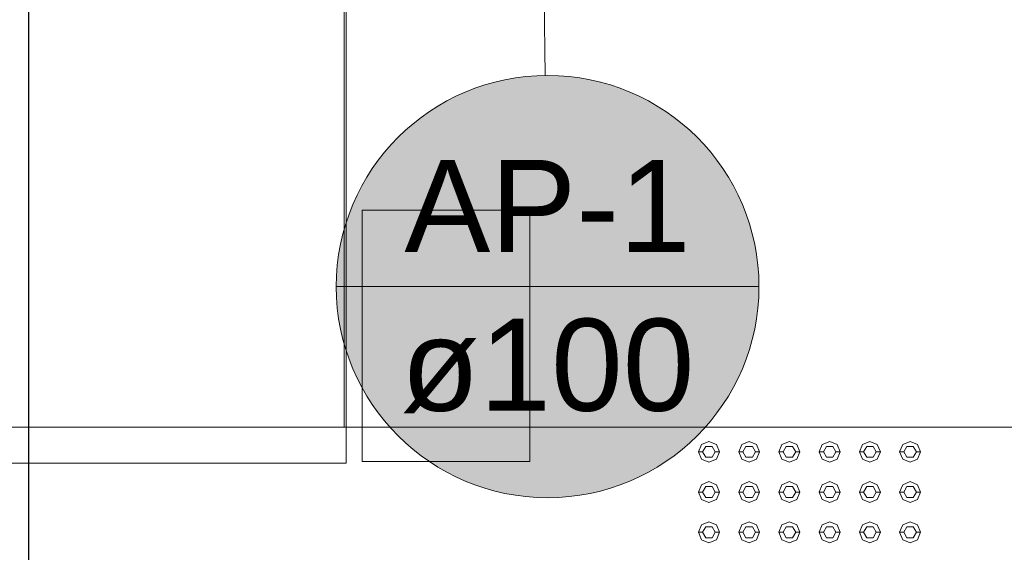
# Model space of a CAD drawing. Header units: millimetres. Extents: x -261 to 187, y -214 to 106.
# Tile 533 of 656: x -212.461 to -211.284, y 3.505 to 4.142. Entities that reach past the tile are written whole.
import ezdxf

# ---------------------------------------------------------------- set-up
doc = ezdxf.new("R2010")
doc.units = ezdxf.units.MM
doc.header["$LTSCALE"] = 0.005
doc.header["$MEASUREMENT"] = 0
doc.linetypes.add('NULL', pattern=[0])
for name, color, linetype, lineweight in [('AP-Indicação coluna', 5, 'Continuous', 13), ('DI-Detalhes', 1, 'Continuous', 30), ('IFC-Elemento construtivo genérico-Contorno', 9, 'Continuous', 5), ('IFC-Parede padrão-Contorno', 9, 'Continuous', 5), ('IFC-Parede-Contorno', 9, 'Continuous', 5), ('IFC-Pilar-Contorno', 9, 'Continuous', 5)]:
    doc.layers.add(name, color=color, linetype=linetype, lineweight=lineweight)
doc.styles.add('Arial', font='arial.ttf')

msp = doc.modelspace()

# ---------------------------------------------------------------- hatches: boundary and pattern name
at = {"layer": 'AP-Indicação coluna', "linetype": 'Continuous'}
msp.add_hatch(color=161, dxfattribs=at).paths.add_polyline_path([(-211.5771, 3.8225), (-211.5781, 3.8445), (-211.5809, 3.8664), (-211.5857, 3.8879), (-211.5923, 3.9089), (-211.6008, 3.9293), (-211.6109, 3.9488), (-211.6228, 3.9674), (-211.6362, 3.9849), (-211.6511, 4.0011), (-211.6673, 4.016), (-211.6848, 4.0294), (-211.7034, 4.0413), (-211.7229, 4.0514), (-211.7433, 4.0599), (-211.7643, 4.0665), (-211.7858, 4.0713), (-211.8077, 4.0741), (-211.8297, 4.0751), (-211.8517, 4.0741), (-211.8736, 4.0713), (-211.8951, 4.0665), (-211.9161, 4.0599), (-211.9364, 4.0514), (-211.956, 4.0413), (-211.9746, 4.0294), (-211.992, 4.016), (-212.0083, 4.0011), (-212.0232, 3.9849), (-212.0366, 3.9674), (-212.0484, 3.9488), (-212.0586, 3.9293), (-212.067, 3.9089), (-212.0737, 3.8879), (-212.0784, 3.8664), (-212.0813, 3.8445), (-212.0823, 3.8225), (-212.0813, 3.8005), (-212.0784, 3.7787), (-212.0737, 3.7571), (-212.067, 3.7361), (-212.0586, 3.7158), (-212.0484, 3.6962), (-212.0366, 3.6776), (-212.0232, 3.6602), (-212.0083, 3.6439), (-211.992, 3.629), (-211.9746, 3.6156), (-211.956, 3.6038), (-211.9364, 3.5936), (-211.9161, 3.5852), (-211.8951, 3.5785), (-211.8736, 3.5738), (-211.8517, 3.5709), (-211.8297, 3.5699), (-211.8077, 3.5709), (-211.7858, 3.5738), (-211.7643, 3.5785), (-211.7433, 3.5852), (-211.7229, 3.5936), (-211.7034, 3.6038), (-211.6848, 3.6156), (-211.6673, 3.629), (-211.6511, 3.6439), (-211.6362, 3.6602), (-211.6228, 3.6776), (-211.6109, 3.6962), (-211.6008, 3.7158), (-211.5923, 3.7361), (-211.5857, 3.7571), (-211.5809, 3.7787), (-211.5781, 3.8005)])

# ---------------------------------------------------------------- linework, layer by layer
at = {"layer": 'AP-Indicação coluna'}
for p, q in [((-211.8326, 4.0751), (-211.8361, 4.375)), ((-212.0823, 3.8225), (-211.5771, 3.8225))]:
    msp.add_line(p, q, dxfattribs=at)
msp.add_circle((-211.8297, 3.8225), 0.2526, dxfattribs=at)
msp.add_circle((-211.8297, 3.8225), 0.2526, dxfattribs=at)
at = {"layer": 'DI-Detalhes'}
msp.add_lwpolyline([(-212.4499, 3.2355), (-210.587, 3.2355), (-210.587, 5.6762), (-212.4499, 5.6762), (-212.4499, 3.2355)], dxfattribs=at)
at = {"layer": 'IFC-Elemento construtivo genérico-Contorno', "lineweight": 5}
for p, q in [((-211.6457, 3.6336), (-211.6369, 3.6373)), ((-211.6369, 3.6373), (-211.628, 3.6336)), ((-211.5977, 3.6336), (-211.5888, 3.6373)), ((-211.5888, 3.6373), (-211.5799, 3.6336)), ((-211.5496, 3.6336), (-211.5407, 3.6373)), ((-211.5407, 3.6373), (-211.5319, 3.6336)), ((-211.5015, 3.6336), (-211.4926, 3.6373)), ((-211.4926, 3.6373), (-211.4838, 3.6336)), ((-211.4534, 3.6336), (-211.4445, 3.6373)), ((-211.4445, 3.6373), (-211.4357, 3.6336)), ((-211.4053, 3.6336), (-211.3964, 3.6373)), ((-211.3964, 3.6373), (-211.3876, 3.6336)), ((-211.6494, 3.6248), (-211.6457, 3.6336)), ((-211.6494, 3.6248), (-211.6444, 3.6248)), ((-211.6494, 3.6248), (-211.6457, 3.6159)), ((-211.6444, 3.6248), (-211.6406, 3.6313)), ((-211.6444, 3.6248), (-211.6406, 3.6183)), ((-211.6406, 3.6313), (-211.6331, 3.6313)), ((-211.6331, 3.6313), (-211.6294, 3.6248)), ((-211.6331, 3.6183), (-211.6294, 3.6248)), ((-211.6294, 3.6248), (-211.6244, 3.6248)), ((-211.628, 3.6336), (-211.6244, 3.6248)), ((-211.628, 3.6159), (-211.6244, 3.6248)), ((-211.6013, 3.6248), (-211.5977, 3.6336)), ((-211.6013, 3.6248), (-211.5963, 3.6248)), ((-211.6013, 3.6248), (-211.5977, 3.6159)), ((-211.5963, 3.6248), (-211.5926, 3.6313)), ((-211.5963, 3.6248), (-211.5926, 3.6183)), ((-211.5926, 3.6313), (-211.585, 3.6313)), ((-211.585, 3.6313), (-211.5813, 3.6248)), ((-211.585, 3.6183), (-211.5813, 3.6248)), ((-211.5813, 3.6248), (-211.5763, 3.6248)), ((-211.5799, 3.6336), (-211.5763, 3.6248)), ((-211.5799, 3.6159), (-211.5763, 3.6248)), ((-211.5532, 3.6248), (-211.5496, 3.6336)), ((-211.5532, 3.6248), (-211.5482, 3.6248)), ((-211.5532, 3.6248), (-211.5496, 3.6159)), ((-211.5482, 3.6248), (-211.5445, 3.6313)), ((-211.5482, 3.6248), (-211.5445, 3.6183)), ((-211.5445, 3.6313), (-211.537, 3.6313)), ((-211.537, 3.6313), (-211.5332, 3.6248)), ((-211.537, 3.6183), (-211.5332, 3.6248)), ((-211.5332, 3.6248), (-211.5282, 3.6248)), ((-211.5319, 3.6336), (-211.5282, 3.6248)), ((-211.5319, 3.6159), (-211.5282, 3.6248)), ((-211.5051, 3.6248), (-211.5015, 3.6336)), ((-211.5051, 3.6248), (-211.5001, 3.6248)), ((-211.5051, 3.6248), (-211.5015, 3.6159)), ((-211.5001, 3.6248), (-211.4964, 3.6313)), ((-211.5001, 3.6248), (-211.4964, 3.6183)), ((-211.4964, 3.6313), (-211.4889, 3.6313)), ((-211.4889, 3.6313), (-211.4851, 3.6248)), ((-211.4889, 3.6183), (-211.4851, 3.6248)), ((-211.4851, 3.6248), (-211.4801, 3.6248)), ((-211.4838, 3.6336), (-211.4801, 3.6248)), ((-211.4838, 3.6159), (-211.4801, 3.6248)), ((-211.457, 3.6248), (-211.4534, 3.6336)), ((-211.457, 3.6248), (-211.452, 3.6248)), ((-211.457, 3.6248), (-211.4534, 3.6159)), ((-211.452, 3.6248), (-211.4483, 3.6313)), ((-211.452, 3.6248), (-211.4483, 3.6183)), ((-211.4483, 3.6313), (-211.4408, 3.6313)), ((-211.4408, 3.6313), (-211.437, 3.6248)), ((-211.4408, 3.6183), (-211.437, 3.6248)), ((-211.437, 3.6248), (-211.432, 3.6248)), ((-211.4357, 3.6336), (-211.432, 3.6248)), ((-211.4357, 3.6159), (-211.432, 3.6248)), ((-211.409, 3.6248), (-211.4053, 3.6336)), ((-211.409, 3.6248), (-211.4039, 3.6248)), ((-211.409, 3.6248), (-211.4053, 3.6159)), ((-211.4039, 3.6248), (-211.4002, 3.6313)), ((-211.4039, 3.6248), (-211.4002, 3.6183)), ((-211.4002, 3.6313), (-211.3927, 3.6313)), ((-211.3927, 3.6313), (-211.3889, 3.6248)), ((-211.3927, 3.6183), (-211.3889, 3.6248)), ((-211.3889, 3.6248), (-211.3839, 3.6248)), ((-211.3876, 3.6336), (-211.3839, 3.6248)), ((-211.3876, 3.6159), (-211.3839, 3.6248)), ((-211.6457, 3.6159), (-211.6369, 3.6123)), ((-211.6406, 3.6183), (-211.6331, 3.6183)), ((-211.6369, 3.6123), (-211.628, 3.6159)), ((-211.5977, 3.6159), (-211.5888, 3.6123)), ((-211.5926, 3.6183), (-211.585, 3.6183)), ((-211.5888, 3.6123), (-211.5799, 3.6159)), ((-211.5496, 3.6159), (-211.5407, 3.6123)), ((-211.5445, 3.6183), (-211.537, 3.6183)), ((-211.5407, 3.6123), (-211.5319, 3.6159)), ((-211.5015, 3.6159), (-211.4926, 3.6123)), ((-211.4964, 3.6183), (-211.4889, 3.6183)), ((-211.4926, 3.6123), (-211.4838, 3.6159)), ((-211.4534, 3.6159), (-211.4445, 3.6123)), ((-211.4483, 3.6183), (-211.4408, 3.6183)), ((-211.4445, 3.6123), (-211.4357, 3.6159)), ((-211.4053, 3.6159), (-211.3964, 3.6123)), ((-211.4002, 3.6183), (-211.3927, 3.6183)), ((-211.3964, 3.6123), (-211.3876, 3.6159)), ((-211.6457, 3.5855), (-211.6369, 3.5892)), ((-211.6369, 3.5892), (-211.628, 3.5855)), ((-211.5977, 3.5855), (-211.5888, 3.5892)), ((-211.5888, 3.5892), (-211.5799, 3.5855)), ((-211.5496, 3.5855), (-211.5407, 3.5892)), ((-211.5407, 3.5892), (-211.5319, 3.5855)), ((-211.5015, 3.5855), (-211.4926, 3.5892)), ((-211.4926, 3.5892), (-211.4838, 3.5855)), ((-211.4534, 3.5855), (-211.4445, 3.5892)), ((-211.4445, 3.5892), (-211.4357, 3.5855)), ((-211.4053, 3.5855), (-211.3964, 3.5892)), ((-211.3964, 3.5892), (-211.3876, 3.5855)), ((-211.6494, 3.5767), (-211.6457, 3.5855)), ((-211.6444, 3.5767), (-211.6406, 3.5832)), ((-211.6406, 3.5832), (-211.6331, 3.5832)), ((-211.6331, 3.5832), (-211.6294, 3.5767)), ((-211.628, 3.5855), (-211.6244, 3.5767)), ((-211.6013, 3.5767), (-211.5977, 3.5855)), ((-211.5963, 3.5767), (-211.5926, 3.5832)), ((-211.5926, 3.5832), (-211.585, 3.5832)), ((-211.585, 3.5832), (-211.5813, 3.5767)), ((-211.5799, 3.5855), (-211.5763, 3.5767)), ((-211.5532, 3.5767), (-211.5496, 3.5855)), ((-211.5482, 3.5767), (-211.5445, 3.5832)), ((-211.5445, 3.5832), (-211.537, 3.5832)), ((-211.537, 3.5832), (-211.5332, 3.5767)), ((-211.5319, 3.5855), (-211.5282, 3.5767)), ((-211.5051, 3.5767), (-211.5015, 3.5855)), ((-211.5001, 3.5767), (-211.4964, 3.5832)), ((-211.4964, 3.5832), (-211.4889, 3.5832)), ((-211.4889, 3.5832), (-211.4851, 3.5767)), ((-211.4838, 3.5855), (-211.4801, 3.5767)), ((-211.457, 3.5767), (-211.4534, 3.5855)), ((-211.452, 3.5767), (-211.4483, 3.5832)), ((-211.4483, 3.5832), (-211.4408, 3.5832)), ((-211.4408, 3.5832), (-211.437, 3.5767)), ((-211.4357, 3.5855), (-211.432, 3.5767)), ((-211.409, 3.5767), (-211.4053, 3.5855)), ((-211.4039, 3.5767), (-211.4002, 3.5832)), ((-211.4002, 3.5832), (-211.3927, 3.5832)), ((-211.3927, 3.5832), (-211.3889, 3.5767)), ((-211.3876, 3.5855), (-211.3839, 3.5767)), ((-211.6494, 3.5767), (-211.6444, 3.5767)), ((-211.6494, 3.5767), (-211.6457, 3.5678)), ((-211.6457, 3.5678), (-211.6369, 3.5642)), ((-211.6444, 3.5767), (-211.6406, 3.5702)), ((-211.6406, 3.5702), (-211.6331, 3.5702)), ((-211.6369, 3.5642), (-211.628, 3.5678)), ((-211.6331, 3.5702), (-211.6294, 3.5767)), ((-211.6294, 3.5767), (-211.6244, 3.5767)), ((-211.628, 3.5678), (-211.6244, 3.5767)), ((-211.6013, 3.5767), (-211.5963, 3.5767)), ((-211.6013, 3.5767), (-211.5977, 3.5678)), ((-211.5977, 3.5678), (-211.5888, 3.5642)), ((-211.5963, 3.5767), (-211.5926, 3.5702)), ((-211.5926, 3.5702), (-211.585, 3.5702)), ((-211.5888, 3.5642), (-211.5799, 3.5678)), ((-211.585, 3.5702), (-211.5813, 3.5767)), ((-211.5813, 3.5767), (-211.5763, 3.5767)), ((-211.5799, 3.5678), (-211.5763, 3.5767)), ((-211.5532, 3.5767), (-211.5482, 3.5767)), ((-211.5532, 3.5767), (-211.5496, 3.5678)), ((-211.5496, 3.5678), (-211.5407, 3.5642)), ((-211.5482, 3.5767), (-211.5445, 3.5702)), ((-211.5445, 3.5702), (-211.537, 3.5702)), ((-211.5407, 3.5642), (-211.5319, 3.5678)), ((-211.537, 3.5702), (-211.5332, 3.5767)), ((-211.5332, 3.5767), (-211.5282, 3.5767)), ((-211.5319, 3.5678), (-211.5282, 3.5767)), ((-211.5051, 3.5767), (-211.5001, 3.5767)), ((-211.5051, 3.5767), (-211.5015, 3.5678)), ((-211.5015, 3.5678), (-211.4926, 3.5642)), ((-211.5001, 3.5767), (-211.4964, 3.5702)), ((-211.4964, 3.5702), (-211.4889, 3.5702)), ((-211.4926, 3.5642), (-211.4838, 3.5678)), ((-211.4889, 3.5702), (-211.4851, 3.5767)), ((-211.4851, 3.5767), (-211.4801, 3.5767)), ((-211.4838, 3.5678), (-211.4801, 3.5767)), ((-211.457, 3.5767), (-211.452, 3.5767)), ((-211.457, 3.5767), (-211.4534, 3.5678)), ((-211.4534, 3.5678), (-211.4445, 3.5642)), ((-211.452, 3.5767), (-211.4483, 3.5702)), ((-211.4483, 3.5702), (-211.4408, 3.5702)), ((-211.4445, 3.5642), (-211.4357, 3.5678)), ((-211.4408, 3.5702), (-211.437, 3.5767)), ((-211.437, 3.5767), (-211.432, 3.5767)), ((-211.4357, 3.5678), (-211.432, 3.5767)), ((-211.409, 3.5767), (-211.4039, 3.5767)), ((-211.409, 3.5767), (-211.4053, 3.5678)), ((-211.4053, 3.5678), (-211.3964, 3.5642)), ((-211.4039, 3.5767), (-211.4002, 3.5702)), ((-211.4002, 3.5702), (-211.3927, 3.5702)), ((-211.3964, 3.5642), (-211.3876, 3.5678)), ((-211.3927, 3.5702), (-211.3889, 3.5767)), ((-211.3889, 3.5767), (-211.3839, 3.5767)), ((-211.3876, 3.5678), (-211.3839, 3.5767)), ((-211.6494, 3.5286), (-211.6457, 3.5375)), ((-211.6457, 3.5375), (-211.6369, 3.5411)), ((-211.6444, 3.5286), (-211.6406, 3.5351)), ((-211.6406, 3.5351), (-211.6331, 3.5351)), ((-211.6369, 3.5411), (-211.628, 3.5375)), ((-211.6331, 3.5351), (-211.6294, 3.5286)), ((-211.628, 3.5375), (-211.6244, 3.5286)), ((-211.6013, 3.5286), (-211.5977, 3.5375)), ((-211.5977, 3.5375), (-211.5888, 3.5411)), ((-211.5963, 3.5286), (-211.5926, 3.5351)), ((-211.5926, 3.5351), (-211.585, 3.5351)), ((-211.5888, 3.5411), (-211.5799, 3.5375)), ((-211.585, 3.5351), (-211.5813, 3.5286)), ((-211.5799, 3.5375), (-211.5763, 3.5286)), ((-211.5532, 3.5286), (-211.5496, 3.5375)), ((-211.5496, 3.5375), (-211.5407, 3.5411)), ((-211.5482, 3.5286), (-211.5445, 3.5351)), ((-211.5445, 3.5351), (-211.537, 3.5351)), ((-211.5407, 3.5411), (-211.5319, 3.5375)), ((-211.537, 3.5351), (-211.5332, 3.5286)), ((-211.5319, 3.5375), (-211.5282, 3.5286)), ((-211.5051, 3.5286), (-211.5015, 3.5375)), ((-211.5015, 3.5375), (-211.4926, 3.5411)), ((-211.5001, 3.5286), (-211.4964, 3.5351)), ((-211.4964, 3.5351), (-211.4889, 3.5351)), ((-211.4926, 3.5411), (-211.4838, 3.5375)), ((-211.4889, 3.5351), (-211.4851, 3.5286)), ((-211.4838, 3.5375), (-211.4801, 3.5286)), ((-211.457, 3.5286), (-211.4534, 3.5375)), ((-211.4534, 3.5375), (-211.4445, 3.5411)), ((-211.452, 3.5286), (-211.4483, 3.5351)), ((-211.4483, 3.5351), (-211.4408, 3.5351)), ((-211.4445, 3.5411), (-211.4357, 3.5375)), ((-211.4408, 3.5351), (-211.437, 3.5286)), ((-211.4357, 3.5375), (-211.432, 3.5286)), ((-211.409, 3.5286), (-211.4053, 3.5375)), ((-211.4053, 3.5375), (-211.3964, 3.5411)), ((-211.4039, 3.5286), (-211.4002, 3.5351)), ((-211.4002, 3.5351), (-211.3927, 3.5351)), ((-211.3964, 3.5411), (-211.3876, 3.5375)), ((-211.3927, 3.5351), (-211.3889, 3.5286)), ((-211.3876, 3.5375), (-211.3839, 3.5286)), ((-211.6494, 3.5286), (-211.6444, 3.5286)), ((-211.6494, 3.5286), (-211.6457, 3.5197)), ((-211.6457, 3.5197), (-211.6369, 3.5161)), ((-211.6444, 3.5286), (-211.6406, 3.5221)), ((-211.6406, 3.5221), (-211.6331, 3.5221)), ((-211.6369, 3.5161), (-211.628, 3.5197)), ((-211.6331, 3.5221), (-211.6294, 3.5286)), ((-211.6294, 3.5286), (-211.6244, 3.5286)), ((-211.628, 3.5197), (-211.6244, 3.5286)), ((-211.6013, 3.5286), (-211.5963, 3.5286)), ((-211.6013, 3.5286), (-211.5977, 3.5197)), ((-211.5977, 3.5197), (-211.5888, 3.5161)), ((-211.5963, 3.5286), (-211.5926, 3.5221)), ((-211.5926, 3.5221), (-211.585, 3.5221)), ((-211.5888, 3.5161), (-211.5799, 3.5197)), ((-211.585, 3.5221), (-211.5813, 3.5286)), ((-211.5813, 3.5286), (-211.5763, 3.5286)), ((-211.5799, 3.5197), (-211.5763, 3.5286)), ((-211.5532, 3.5286), (-211.5482, 3.5286)), ((-211.5532, 3.5286), (-211.5496, 3.5197)), ((-211.5496, 3.5197), (-211.5407, 3.5161)), ((-211.5482, 3.5286), (-211.5445, 3.5221)), ((-211.5445, 3.5221), (-211.537, 3.5221)), ((-211.5407, 3.5161), (-211.5319, 3.5197)), ((-211.537, 3.5221), (-211.5332, 3.5286)), ((-211.5332, 3.5286), (-211.5282, 3.5286)), ((-211.5319, 3.5197), (-211.5282, 3.5286)), ((-211.5051, 3.5286), (-211.5001, 3.5286)), ((-211.5051, 3.5286), (-211.5015, 3.5197)), ((-211.5015, 3.5197), (-211.4926, 3.5161)), ((-211.5001, 3.5286), (-211.4964, 3.5221)), ((-211.4964, 3.5221), (-211.4889, 3.5221)), ((-211.4926, 3.5161), (-211.4838, 3.5197)), ((-211.4889, 3.5221), (-211.4851, 3.5286)), ((-211.4851, 3.5286), (-211.4801, 3.5286)), ((-211.4838, 3.5197), (-211.4801, 3.5286)), ((-211.457, 3.5286), (-211.452, 3.5286)), ((-211.457, 3.5286), (-211.4534, 3.5197)), ((-211.4534, 3.5197), (-211.4445, 3.5161)), ((-211.452, 3.5286), (-211.4483, 3.5221)), ((-211.4483, 3.5221), (-211.4408, 3.5221)), ((-211.4445, 3.5161), (-211.4357, 3.5197)), ((-211.4408, 3.5221), (-211.437, 3.5286)), ((-211.437, 3.5286), (-211.432, 3.5286)), ((-211.4357, 3.5197), (-211.432, 3.5286)), ((-211.409, 3.5286), (-211.4039, 3.5286)), ((-211.409, 3.5286), (-211.4053, 3.5197)), ((-211.4053, 3.5197), (-211.3964, 3.5161)), ((-211.4039, 3.5286), (-211.4002, 3.5221)), ((-211.4002, 3.5221), (-211.3927, 3.5221)), ((-211.3964, 3.5161), (-211.3876, 3.5197)), ((-211.3927, 3.5221), (-211.3889, 3.5286)), ((-211.3889, 3.5286), (-211.3839, 3.5286)), ((-211.3876, 3.5197), (-211.3839, 3.5286))]:
    msp.add_line(p, q, dxfattribs=at)
at = {"layer": 'IFC-Parede padrão-Contorno', "lineweight": 5}
for p, q in [((-212.0729, 3.9251), (-212.0729, 4.1551)), ((-212.0729, 3.6542), (-212.0729, 3.9251)), ((-212.0729, 3.6542), (-204.898, 3.6542))]:
    msp.add_line(p, q, dxfattribs=at)
at = {"layer": 'IFC-Parede-Contorno', "lineweight": 5}
for p, q in [((-212.0704, 4.1286), (-212.0704, 4.4519)), ((-212.0704, 3.6542), (-212.0704, 4.1286)), ((-212.5098, 3.6542), (-212.0704, 3.6542)), ((-212.0704, 3.6486), (-212.0704, 3.6542)), ((-212.0704, 3.6112), (-212.0704, 3.6486)), ((-212.5068, 3.6112), (-212.0704, 3.6112))]:
    msp.add_line(p, q, dxfattribs=at)
at = {"layer": 'IFC-Pilar-Contorno', "lineweight": 5}
for p, q in [((-212.0512, 3.7135), (-212.0512, 3.9138)), ((-212.0512, 3.9138), (-212.0402, 3.9138)), ((-212.0402, 3.9138), (-211.9843, 3.9138)), ((-211.9843, 3.9138), (-211.8508, 3.9138)), ((-211.8508, 3.83), (-211.8508, 3.9138)), ((-211.8508, 3.8135), (-211.8508, 3.83)), ((-211.8508, 3.6132), (-211.8508, 3.8135)), ((-212.0512, 3.6297), (-212.0512, 3.7135)), ((-212.0512, 3.6132), (-212.0512, 3.6297)), ((-212.0512, 3.6132), (-211.9176, 3.6132)), ((-211.9176, 3.6132), (-211.8618, 3.6132)), ((-211.8618, 3.6132), (-211.8508, 3.6132))]:
    msp.add_line(p, q, dxfattribs=at)

# ---------------------------------------------------------------- texts
at = {"layer": 'AP-Indicação coluna', "linetype": 'NULL', "char_height": 0.11021, "attachment_point": 8, "line_spacing_factor": 0.6, "style": 'Arial'}
for s, insert, width in [('AP-1', (-211.8297, 3.8639), 0.684612), ('ø100', (-211.8297, 3.6709), 0.701748)]:
    msp.add_mtext(s, dxfattribs=dict(at, insert=insert, width=width))

doc.saveas('drawing.dxf')
